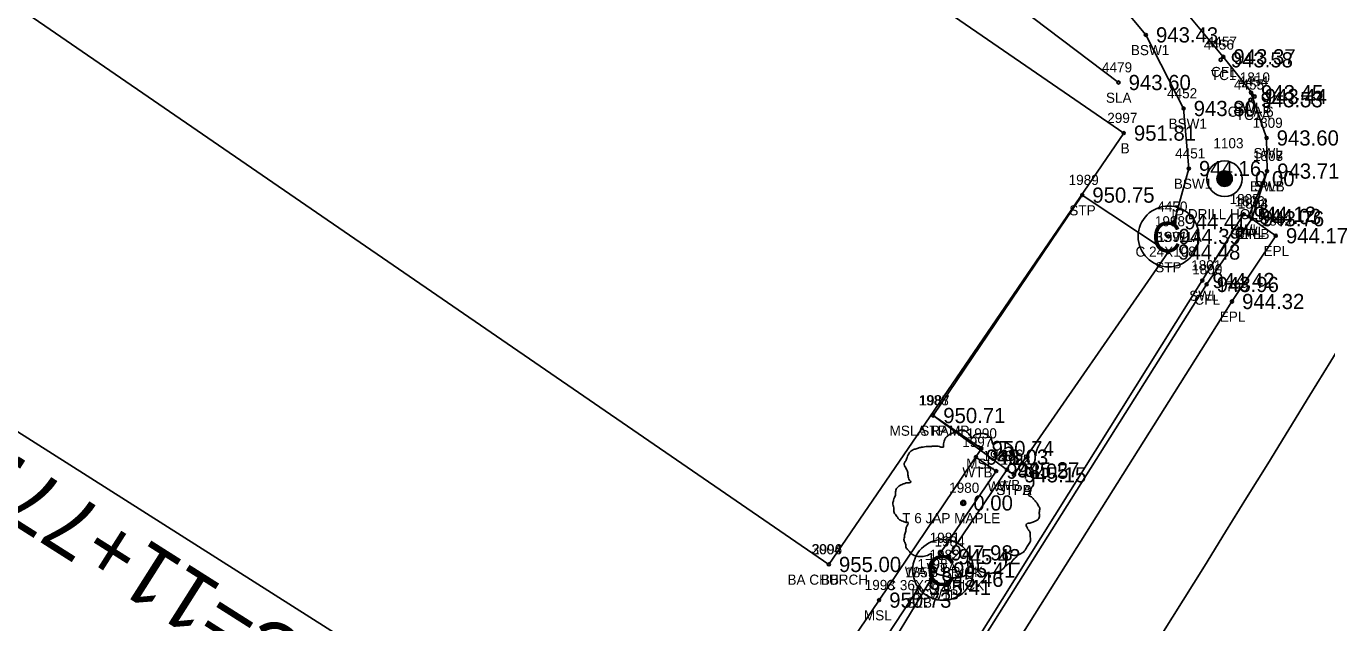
# Model space of a CAD drawing. Extents: x 1575382 to 1578175, y 1099175 to 1101955.
# Drawn here: x 1576420.5 to 1576548.8, y 1099787.3 to 1099846.2 of the extents above; entities that cross this region are included whole.
import ezdxf

# ---------------------------------------------------------------- set-up
doc = ezdxf.new("R2010")
doc.units = 0
for name, color, linetype in [('RD_EX_Bldg', 7, 'Continuous'), ('RD_EX_Bldg_txCode', 7, 'Continuous'), ('RD_EX_BldgApp', 7, 'Continuous'), ('RD_EX_BldgApp_txCode', 7, 'Continuous'), ('RD_EX_Conc', 7, 'Continuous'), ('RD_EX_Conc_txCode', 7, 'Continuous'), ('RD_EX_DV_Prop_txCode', 7, 'Continuous'), ('RD_EX_DV_PropPin', 7, 'Continuous'), ('RD_EX_Misc', 7, 'Continuous'), ('RD_EX_Misc_txCode', 7, 'Continuous'), ('RD_EX_Road', 7, 'Continuous'), ('RD_EX_Road_txCode', 7, 'Continuous'), ('RD_EX_TX_Bldg_ELEV', 7, 'Continuous'), ('RD_EX_TX_BldgApp_ELEV', 7, 'Continuous'), ('RD_EX_TX_Conc_ELEV', 7, 'Continuous'), ('RD_EX_TX_DV_Prop_ELEV', 7, 'Continuous'), ('RD_EX_TX_Misc_ELEV', 7, 'Continuous'), ('RD_EX_TX_Road_ELEV', 7, 'Continuous'), ('RD_EX_TX_VEG_ELEV', 7, 'Continuous'), ('RD_EX_VEG', 7, 'Continuous'), ('RD_EX_VEG_txCode', 7, 'Continuous'), ('RD_HC_Cl', 7, 'Continuous'), ('RD_HC_Data', 7, 'Continuous'), ('RD_SMD_Locator', 7, 'Continuous')]:
    doc.layers.add(name, color=color, linetype=linetype)

msp = doc.modelspace()

# ---------------------------------------------------------------- linework, layer by layer
at = {"layer": 'RD_EX_Bldg'}
msp.add_lwpolyline([(1576499.68, 1099793.03), (1576528.78, 1099835.6), (1576466.26, 1099878.57), (1576474.14, 1099890.25), (1576442.29, 1099912.31), (1576447.83, 1099920.27), (1576424.78, 1099936.62), (1576381.94, 1099873.95), (1576499.68, 1099793.03)], dxfattribs=at)
at = {"layer": 'RD_EX_BldgApp'}
msp.add_line((1576511.46, 1099793.8), (1576517.26, 1099802.37), dxfattribs=at)
for centre in [(1576533.2, 1099825.4), (1576510.95, 1099792.49)]:
    msp.add_circle(centre, 3, dxfattribs=at)
at = {"layer": 'RD_EX_Conc'}
for points in [[(1576541.7, 1099839.21), (1576538.6, 1099843.13), (1576526.76, 1099857.36), (1576526.76, 1099857.36), (1576487.52, 1099904.47), (1576466.73, 1099929.4)], [(1576533.76, 1099826.85), (1576535.2, 1099832.1), (1576534.68, 1099838.03), (1576530.96, 1099845.29), (1576523.35, 1099854.41), (1576494.71, 1099889.1)], [(1576435.66, 1099661.47), (1576443.54, 1099673.97), (1576443.97, 1099673.78), (1576456.79, 1099694.01), (1576456.14, 1099694.19), (1576458.58, 1099697.76), (1576467.89, 1099712.42), (1576470.32, 1099716.02), (1576470.74, 1099715.71), (1576484.32, 1099737.29), (1576483.81, 1099737.74), (1576485.99, 1099741.1), (1576511.43, 1099781.01), (1576536.53, 1099821.05), (1576540.61, 1099827.59), (1576541.13, 1099827.37), (1576542.92, 1099831.85), (1576542.87, 1099835.12), (1576541.33, 1099839.59)], [(1576517.95, 1099801.88), (1576509.97, 1099807.73), (1576524.68, 1099829.48), (1576533.15, 1099823.86), (1576517.95, 1099801.88)], [(1576484.32, 1099737.29), (1576511.76, 1099780.7), (1576536.95, 1099820.66), (1576541.42, 1099827.15)], [(1576428.78, 1099665.98), (1576430.97, 1099669.47), (1576436.58, 1099677.8), (1576451.87, 1099701.45), (1576452.14, 1099701.9), (1576461.49, 1099716.63), (1576461.87, 1099717.2), (1576479.6, 1099744.71), (1576479.96, 1099745.23), (1576504.22, 1099782.43), (1576509.78, 1099791.57)]]:
    msp.add_lwpolyline(points, dxfattribs=at)
at = {"layer": 'RD_EX_DV_PropPin'}
for p, q in [((1576538.03, 1099830.8), (1576538.03, 1099831.4)), ((1576538.06, 1099830.73), (1576538.06, 1099831.47)), ((1576538.1, 1099830.67), (1576538.1, 1099831.53)), ((1576538.13, 1099830.63), (1576538.13, 1099831.58)), ((1576538.17, 1099830.59), (1576538.17, 1099831.62)), ((1576538.2, 1099830.55), (1576538.2, 1099831.65)), ((1576538.24, 1099830.52), (1576538.24, 1099831.68)), ((1576538.27, 1099830.49), (1576538.27, 1099831.71)), ((1576538.31, 1099830.47), (1576538.31, 1099831.74)), ((1576538.34, 1099830.45), (1576538.34, 1099831.76)), ((1576538.38, 1099830.43), (1576538.38, 1099831.78)), ((1576538.41, 1099830.41), (1576538.41, 1099831.79)), ((1576538.45, 1099830.39), (1576538.45, 1099831.81)), ((1576538.48, 1099830.38), (1576538.48, 1099831.82)), ((1576538.52, 1099830.37), (1576538.52, 1099831.83)), ((1576538.55, 1099830.36), (1576538.55, 1099831.84)), ((1576538.59, 1099830.35), (1576538.59, 1099831.85)), ((1576538.62, 1099830.35), (1576538.62, 1099831.86)), ((1576538.66, 1099830.34), (1576538.66, 1099831.86)), ((1576538.69, 1099830.34), (1576538.69, 1099831.86)), ((1576538.73, 1099830.34), (1576538.73, 1099831.86)), ((1576538.76, 1099830.34), (1576538.76, 1099831.86)), ((1576538.8, 1099830.34), (1576538.8, 1099831.86)), ((1576538.83, 1099830.35), (1576538.83, 1099831.86)), ((1576538.87, 1099830.35), (1576538.87, 1099831.85)), ((1576538.9, 1099830.36), (1576538.9, 1099831.84)), ((1576538.94, 1099830.37), (1576538.94, 1099831.83)), ((1576538.97, 1099830.38), (1576538.97, 1099831.82)), ((1576539.01, 1099830.39), (1576539.01, 1099831.81)), ((1576539.04, 1099830.41), (1576539.04, 1099831.79)), ((1576539.08, 1099830.43), (1576539.08, 1099831.78)), ((1576539.11, 1099830.45), (1576539.11, 1099831.76)), ((1576539.15, 1099830.47), (1576539.15, 1099831.74)), ((1576539.18, 1099830.49), (1576539.18, 1099831.71)), ((1576539.22, 1099830.52), (1576539.22, 1099831.68)), ((1576539.25, 1099830.55), (1576539.25, 1099831.65)), ((1576539.29, 1099830.59), (1576539.29, 1099831.62)), ((1576539.32, 1099830.63), (1576539.32, 1099831.58)), ((1576539.36, 1099830.67), (1576539.36, 1099831.53)), ((1576539.39, 1099830.73), (1576539.39, 1099831.47)), ((1576539.43, 1099830.8), (1576539.43, 1099831.4)), ((1576537.99, 1099830.91), (1576537.99, 1099831.3)), ((1576539.46, 1099830.91), (1576539.46, 1099831.3))]:
    msp.add_line(p, q, dxfattribs=at)
for radius in [1.75, 0.761]:
    msp.add_circle((1576538.73, 1099831.1), radius, dxfattribs=at)
at = {"layer": 'RD_EX_Misc'}
for points in [[(1576509.97, 1099807.73), (1576514.74, 1099804.47), (1576504.64, 1099789.51), (1576490.43, 1099768.54), (1576487.5, 1099764.18), (1576467.02, 1099763.98)], [(1576510.69, 1099794.17), (1576516.19, 1099802.24), (1576514.19, 1099803.62)]]:
    msp.add_lwpolyline(points, dxfattribs=at)
at = {"layer": 'RD_EX_Road'}
msp.add_lwpolyline([(1576217.78, 1099763.81), (1576263.48, 1099736.46), (1576283.45, 1099724.57), (1576282.38, 1099722.88), (1576302.5, 1099710.8), (1576345.46, 1099684.21), (1576368.62, 1099668.36), (1576383.76, 1099654.94), (1576386.09, 1099656.79), (1576408.06, 1099639.92), (1576408.06, 1099639.92), (1576411.91, 1099642.96), (1576420.57, 1099654.58), (1576428.78, 1099665.98), (1576435.66, 1099661.47), (1576436.12, 1099661.14), (1576438.46, 1099659.42), (1576459.37, 1099692.41), (1576486.6, 1099735.59), (1576512.85, 1099776.73), (1576539.46, 1099818.98), (1576543.78, 1099825.47), (1576541.42, 1099827.15), (1576542.92, 1099831.85)], dxfattribs=at)
at = {"layer": 'RD_EX_VEG'}
msp.add_line((1576528.26, 1099840.59), (1576496.12, 1099864.96), dxfattribs=at)
msp.add_lwpolyline([(1576468.23, 1099762.93), (1576479.73, 1099746.86), (1576508.56, 1099790.76)], dxfattribs=at)
for centre, radius in [((1576512.94, 1099799.1), 0.25), ((1576512.92, 1099799.08), 0.0001)]:
    msp.add_circle(centre, radius, dxfattribs=at)
for points in [[(1576513.07, 1099806.27), (1576512.77, 1099806.3), (1576512.44, 1099806.2), (1576512.19, 1099806.1), (1576511.97, 1099806.02), (1576511.74, 1099805.92), (1576511.44, 1099805.75), (1576511.22, 1099805.55), (1576511.09, 1099805.3), (1576511.04, 1099805.07), (1576510.99, 1099804.8), (1576510.99, 1099804.62), (1576510.87, 1099804.6), (1576510.72, 1099804.62), (1576510.47, 1099804.7), (1576510.22, 1099804.7), (1576509.97, 1099804.7), (1576509.62, 1099804.67), (1576509.27, 1099804.67), (1576509, 1099804.62), (1576508.67, 1099804.57), (1576508.3, 1099804.45), (1576507.95, 1099804.32), (1576507.65, 1099804.07), (1576507.4, 1099803.6), (1576507.27, 1099803.25), (1576507.12, 1099803), (1576507.27, 1099802.55), (1576507.45, 1099802.2), (1576507.47, 1099802), (1576507.55, 1099801.57), (1576507.65, 1099801.35), (1576507.77, 1099801.15), (1576507.7, 1099801.12), (1576507.32, 1099801.07), (1576507.02, 1099800.97), (1576506.6, 1099800.75), (1576506.37, 1099800.52), (1576506.27, 1099800.2), (1576506.25, 1099799.85), (1576506.15, 1099799.65), (1576506.07, 1099799.37), (1576506.05, 1099799.3), (1576506, 1099798.97), (1576506.1, 1099798.52), (1576506.12, 1099798.17), (1576506.25, 1099797.95), (1576506.4, 1099797.77), (1576506.57, 1099797.52), (1576506.97, 1099797.3), (1576507.3, 1099797.2), (1576507.5, 1099797.17), (1576507.32, 1099796.67), (1576507.27, 1099796.32), (1576507.15, 1099795.92), (1576507.15, 1099795.85), (1576507.1, 1099795.38), (1576507.25, 1099795.05), (1576507.32, 1099794.68), (1576507.5, 1099794.45), (1576507.77, 1099794.15), (1576508.1, 1099793.93), (1576508.6, 1099793.8), (1576509, 1099793.83), (1576509.57, 1099794), (1576509.82, 1099794.08), (1576509.8, 1099793.9), (1576509.82, 1099793.53), (1576509.82, 1099793.1), (1576509.97, 1099792.78), (1576510.07, 1099792.5), (1576510.22, 1099792.25), (1576510.54, 1099792.03), (1576510.94, 1099791.95), (1576511.37, 1099791.8), (1576511.82, 1099791.73), (1576512.32, 1099791.7), (1576512.92, 1099791.85), (1576513.19, 1099791.98), (1576513.29, 1099792.15), (1576513.49, 1099792.53), (1576513.44, 1099792.75), (1576513.47, 1099793.35), (1576513.57, 1099793.18), (1576513.74, 1099792.83), (1576514.24, 1099792.53), (1576514.64, 1099792.35), (1576515.12, 1099792.2), (1576515.42, 1099792.13), (1576515.89, 1099792.2), (1576516.27, 1099792.28), (1576516.64, 1099792.4), (1576516.94, 1099792.68), (1576517.12, 1099792.95), (1576517.17, 1099793.23), (1576517.24, 1099793.6), (1576517.29, 1099793.78)], [(1576517.29, 1099793.78), (1576517.22, 1099793.95), (1576517.17, 1099794.2), (1576517.24, 1099794.18), (1576517.42, 1099794.13), (1576517.69, 1099794), (1576517.92, 1099793.93), (1576518.24, 1099793.95), (1576518.52, 1099794.05), (1576518.97, 1099794.33), (1576519.24, 1099794.8), (1576519.52, 1099795.2), (1576519.59, 1099795.52), (1576519.54, 1099795.75), (1576519.52, 1099796.25), (1576519.32, 1099796.5), (1576519.27, 1099796.62), (1576519.17, 1099797.02), (1576519.24, 1099797.07), (1576519.52, 1099797.12), (1576519.89, 1099797.25), (1576520.17, 1099797.37), (1576520.39, 1099797.55), (1576520.47, 1099797.77), (1576520.44, 1099798.17), (1576520.49, 1099798.57), (1576520.42, 1099798.72), (1576520.32, 1099798.87), (1576520.24, 1099799.07), (1576520.09, 1099799.22), (1576519.99, 1099799.37), (1576519.89, 1099799.47), (1576519.77, 1099799.62), (1576519.59, 1099799.75), (1576519.44, 1099799.8), (1576519.39, 1099799.95), (1576519.54, 1099800.15), (1576519.59, 1099800.25), (1576519.62, 1099800.47), (1576519.84, 1099800.82), (1576519.89, 1099801.22), (1576519.84, 1099801.65), (1576519.79, 1099801.92), (1576519.64, 1099802.2), (1576519.44, 1099802.45), (1576519.32, 1099802.62), (1576519.14, 1099802.75), (1576518.82, 1099802.87), (1576518.57, 1099802.92), (1576518.22, 1099802.92), (1576518.02, 1099802.97), (1576518.04, 1099803.02), (1576518.04, 1099803.17), (1576518.04, 1099803.45), (1576517.97, 1099803.9), (1576517.82, 1099804.4), (1576517.82, 1099804.42), (1576517.72, 1099804.67), (1576517.49, 1099804.87), (1576517.32, 1099804.97), (1576517.12, 1099805.1), (1576516.87, 1099805.12), (1576516.57, 1099805.12), (1576516.29, 1099805.07), (1576516.09, 1099804.97), (1576515.92, 1099804.85), (1576515.84, 1099805), (1576515.74, 1099805.3), (1576515.69, 1099805.45), (1576515.54, 1099805.62), (1576515.32, 1099805.82), (1576514.87, 1099805.95), (1576514.24, 1099805.87), (1576513.94, 1099805.67), (1576513.79, 1099805.5), (1576513.74, 1099805.62), (1576513.54, 1099805.82), (1576513.44, 1099806), (1576513.27, 1099806.12), (1576513.12, 1099806.22), (1576513.02, 1099806.27)]]:
    msp.add_spline(points, degree=3, dxfattribs=at)
at = {"layer": 'RD_HC_Cl'}
msp.add_arc((1572261.26, 1102442.63), 5030, 327.62438, 330.51249, dxfattribs=at)
at = {"layer": 'RD_HC_Data'}
msp.add_line((1576509.38, 1099749.23), (1576410.93, 1099811.65), dxfattribs=at)
at = {"layer": 'RD_SMD_Locator'}
for centre in [(1576530.96, 1099845.29), (1576538.34, 1099842.83), (1576538.6, 1099843.13), (1576528.26, 1099840.59), (1576541.33, 1099839.59), (1576541.7, 1099839.21), (1576534.68, 1099838.03), (1576541.28, 1099838.89), (1576528.78, 1099835.6), (1576542.87, 1099835.12), (1576535.2, 1099832.1), (1576542.92, 1099831.85), (1576542.92, 1099831.85), (1576538.73, 1099831.1), (1576524.68, 1099829.48), (1576540.61, 1099827.59), (1576533.76, 1099826.85), (1576541.13, 1099827.37), (1576541.42, 1099827.15), (1576541.42, 1099827.15), (1576533.2, 1099825.4), (1576543.78, 1099825.47), (1576533.15, 1099823.86), (1576536.53, 1099821.05), (1576536.95, 1099820.66), (1576539.46, 1099818.98), (1576509.97, 1099807.73), (1576509.97, 1099807.73), (1576514.74, 1099804.47), (1576514.19, 1099803.62), (1576516.19, 1099802.24), (1576517.26, 1099802.37), (1576517.95, 1099801.88), (1576517.95, 1099801.88), (1576512.94, 1099799.1), (1576510.69, 1099794.17), (1576499.68, 1099793.03), (1576499.68, 1099793.03), (1576511.46, 1099793.8), (1576509.78, 1099791.57), (1576510.95, 1099792.49), (1576508.56, 1099790.76), (1576504.64, 1099789.51)]:
    msp.add_circle(centre, 0.15, dxfattribs=at)

# ---------------------------------------------------------------- texts
at = {"layer": 'RD_EX_Bldg_txCode'}
for s, p in [('2997', (1576527.15, 1099836.6)), ('B', (1576528.47, 1099833.6)), ('3004', (1576497.97, 1099794.03)), ('2996', (1576498.02, 1099794.03)), ('BA CHURCH', (1576495.6, 1099791.03)), ('BB', (1576498.9, 1099791.03))]:
    msp.add_text(s, height=1, dxfattribs=at).set_placement(p)
at = {"layer": 'RD_EX_BldgApp'}
for p in [(1576531.56, 1099823.84), (1576509.32, 1099790.93)]:
    msp.add_text('C', height=3, dxfattribs=at).set_placement(p)
at = {"layer": 'RD_EX_BldgApp_txCode'}
for s, p in [('1998', (1576531.85, 1099826.4)), ('C 24X108', (1576529.94, 1099823.4)), ('1982', (1576509.61, 1099793.49)), ('C 36X36 BRICK', (1576505.35, 1099790.49))]:
    msp.add_text(s, height=1, dxfattribs=at).set_placement(p)
at = {"layer": 'RD_EX_Conc_txCode'}
for s, p in [('BSW1', (1576529.48, 1099843.29)), ('4456', (1576536.68, 1099843.83)), ('4457', (1576536.97, 1099844.13)), ('TC1', (1576537.37, 1099840.83)), ('CFL', (1576537.4, 1099841.13)), ('4455', (1576539.65, 1099839.89)), ('4454', (1576540.07, 1099840.21)), ('1810', (1576540.23, 1099840.59)), ('4452', (1576533.05, 1099839.03)), ('CFLA 6', (1576539.04, 1099837.21)), ('SWLB', (1576539.57, 1099837.59)), ('TC1A', (1576539.83, 1099836.89)), ('BSW1', (1576533.2, 1099836.03)), ('1809', (1576541.49, 1099836.12)), ('4451', (1576533.85, 1099833.1)), ('SWL', (1576541.58, 1099833.12)), ('1808', (1576541.53, 1099832.85)), ('1989', (1576523.34, 1099830.48)), ('BSW1', (1576533.72, 1099830.1)), ('SWL', (1576541.63, 1099829.85)), ('4450', (1576532.09, 1099827.85)), ('1805', (1576539.22, 1099828.59)), ('1806', (1576539.72, 1099828.37)), ('1803', (1576540.03, 1099828.15)), ('STP', (1576523.41, 1099827.48)), ('SWL', (1576539.32, 1099825.59)), ('SWL', (1576539.84, 1099825.37)), ('BSW1A', (1576531.79, 1099824.85)), ('1991', (1576532.08, 1099824.86)), ('CFLB', (1576539.74, 1099825.15)), ('STP', (1576531.88, 1099821.86)), ('1801', (1576535.43, 1099822.05)), ('1800', (1576535.53, 1099821.66)), ('SWL', (1576535.24, 1099819.05)), ('CFL', (1576535.75, 1099818.66)), ('1987', (1576508.62, 1099808.73)), ('STP', (1576508.7, 1099805.73)), ('1985', (1576516.6, 1099802.88)), ('1992', (1576516.6, 1099802.88)), ('STPA', (1576516.19, 1099799.88)), ('STPB', (1576516.21, 1099799.88)), ('1798', (1576508.43, 1099792.57)), ('BSW1B', (1576507.82, 1099789.57))]:
    msp.add_text(s, height=1, dxfattribs=at).set_placement(p)
at = {"layer": 'RD_EX_DV_Prop_txCode'}
for s, p in [('1103', (1576537.62, 1099834.1)), ('IP DRILL HOLE', (1576533.47, 1099827.1))]:
    msp.add_text(s, height=1, dxfattribs=at).set_placement(p)
at = {"layer": 'RD_EX_Misc_txCode'}
for s, p in [('1988', (1576508.54, 1099808.73)), ('MSLA RAMP', (1576505.67, 1099805.73)), ('1990', (1576513.29, 1099805.47)), ('1997', (1576512.84, 1099804.62)), ('MSL', (1576513.24, 1099802.47)), ('1983', (1576514.84, 1099803.24)), ('1986', (1576515.88, 1099803.37)), ('WTB', (1576512.86, 1099801.62)), ('WT', (1576515.33, 1099800.24)), ('WB', (1576516.41, 1099800.37)), ('1981', (1576509.63, 1099795.17)), ('1984', (1576510.11, 1099794.8)), ('WTA', (1576509.34, 1099792.17)), ('WA 8 BRICK', (1576507.18, 1099791.8)), ('1993', (1576503.22, 1099790.51)), ('MSL', (1576503.14, 1099787.51))]:
    msp.add_text(s, height=1, dxfattribs=at).set_placement(p)
at = {"layer": 'RD_EX_Road_txCode'}
for s, p in [('1807', (1576541.53, 1099832.85)), ('EPLB', (1576541.24, 1099829.85)), ('1804', (1576540.03, 1099828.15)), ('1802', (1576542.39, 1099826.47)), ('EPL', (1576540.21, 1099825.15)), ('EPL', (1576542.57, 1099823.47)), ('1799', (1576538.11, 1099819.98)), ('EPL', (1576538.25, 1099816.98))]:
    msp.add_text(s, height=1, dxfattribs=at).set_placement(p)
at = {"layer": 'RD_EX_TX_Bldg_ELEV'}
for s, p in [('951.81', (1576529.78, 1099834.85)), ('955.00', (1576500.68, 1099792.28)), ('955.00', (1576500.68, 1099792.28))]:
    msp.add_text(s, height=1.5, dxfattribs=at).set_placement(p)
at = {"layer": 'RD_EX_TX_BldgApp_ELEV'}
for s, p in [('944.39', (1576534.2, 1099824.65)), ('945.41', (1576511.95, 1099791.74))]:
    msp.add_text(s, height=1.5, dxfattribs=at).set_placement(p)
at = {"layer": 'RD_EX_TX_Conc_ELEV'}
for s, p in [('943.43', (1576531.96, 1099844.54)), ('943.58', (1576539.34, 1099842.08)), ('943.37', (1576539.6, 1099842.38)), ('943.45', (1576542.33, 1099838.84)), ('943.53', (1576542.28, 1099838.14)), ('943.44', (1576542.7, 1099838.46)), ('943.80', (1576535.68, 1099837.28)), ('943.60', (1576543.87, 1099834.37)), ('944.16', (1576536.2, 1099831.35)), ('943.71', (1576543.92, 1099831.1)), ('950.75', (1576525.68, 1099828.73)), ('944.41', (1576534.76, 1099826.1)), ('944.12', (1576541.61, 1099826.84)), ('944.03', (1576542.13, 1099826.62)), ('943.76', (1576542.42, 1099826.4)), ('944.48', (1576534.15, 1099823.11)), ('944.42', (1576537.53, 1099820.3)), ('943.96', (1576537.95, 1099819.91)), ('950.71', (1576510.97, 1099806.98)), ('945.15', (1576518.95, 1099801.13)), ('945.15', (1576518.95, 1099801.13)), ('945.46', (1576510.78, 1099790.82))]:
    msp.add_text(s, height=1.5, dxfattribs=at).set_placement(p)
at = {"layer": 'RD_EX_TX_DV_Prop_ELEV'}
msp.add_text('0.00', height=1.5, dxfattribs=at).set_placement((1576541.73, 1099830.35))
at = {"layer": 'RD_EX_TX_Misc_ELEV'}
for s, p in [('950.71', (1576510.97, 1099806.98)), ('950.74', (1576515.74, 1099803.72)), ('948.03', (1576515.19, 1099802.87)), ('945.27', (1576518.26, 1099801.62)), ('948.05', (1576517.19, 1099801.49)), ('947.98', (1576511.69, 1099793.42)), ('945.42', (1576512.46, 1099793.05)), ('950.73', (1576505.64, 1099788.76))]:
    msp.add_text(s, height=1.5, dxfattribs=at).set_placement(p)
at = {"layer": 'RD_EX_TX_Road_ELEV'}
for s, p in [('943.71', (1576543.92, 1099831.1)), ('943.76', (1576542.42, 1099826.4)), ('944.17', (1576544.78, 1099824.72)), ('944.32', (1576540.46, 1099818.23))]:
    msp.add_text(s, height=1.5, dxfattribs=at).set_placement(p)
at = {"layer": 'RD_EX_TX_VEG_ELEV'}
for s, p in [('943.60', (1576529.26, 1099839.84)), ('0.00', (1576513.94, 1099798.35)), ('945.41', (1576509.56, 1099790.01))]:
    msp.add_text(s, height=1.5, dxfattribs=at).set_placement(p)
at = {"layer": 'RD_EX_VEG_txCode'}
for s, p in [('4479', (1576526.63, 1099841.59)), ('SLA', (1576527.02, 1099838.59)), ('1980', (1576511.55, 1099800.1)), ('T 6 JAP MAPLE', (1576506.92, 1099797.1)), ('1859', (1576507.21, 1099791.76)), ('SLB', (1576507.33, 1099788.76))]:
    msp.add_text(s, height=1, dxfattribs=at).set_placement(p)
at = {"layer": 'RD_HC_Data'}
msp.add_text('PC=11+77.02', height=6, rotation=147.6244, dxfattribs=at).set_placement((1576453.41, 1099782.34))

doc.saveas('drawing.dxf')
